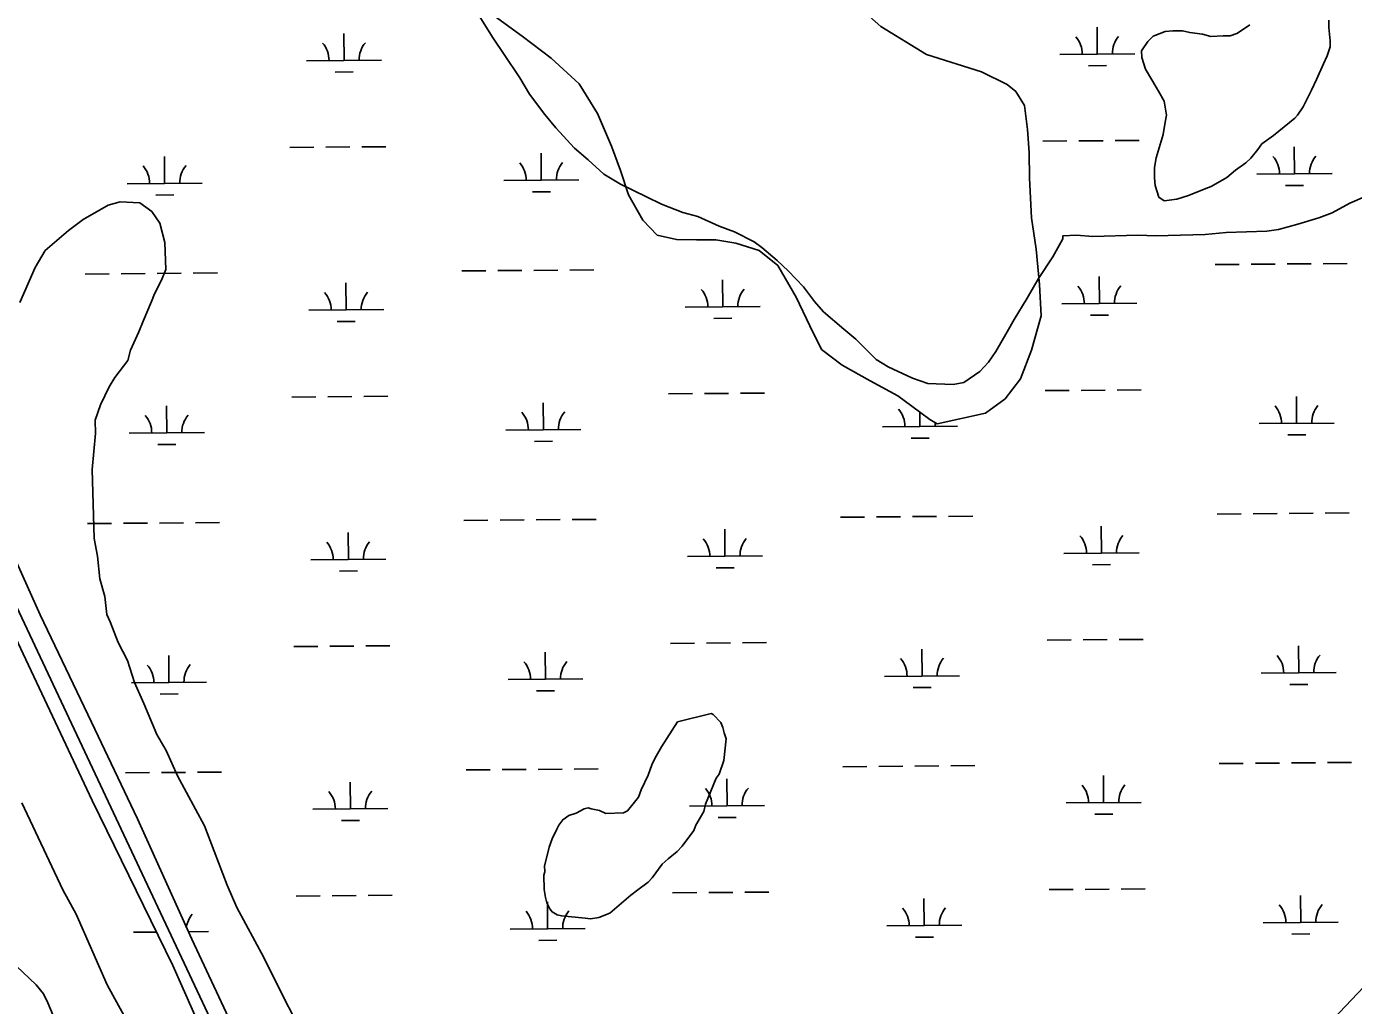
# Model space of a CAD drawing. Extents: x 3568792 to 3606828, y 529143 to 554785.
# Drawn here: x 3598222 to 3599990, y 536452 to 537757 of the extents above; entities that cross this region are included whole.
import ezdxf

# ---------------------------------------------------------------- set-up
doc = ezdxf.new("R2010")
doc.units = 0
for name, color, linetype in [('V-ROAD-CNTR', 7, 'Continuous'), ('V-SITE-VEGE', 7, 'Continuous'), ('V-WETL-SWMP', 7, 'Continuous')]:
    doc.layers.add(name, color=color, linetype=linetype)

msp = doc.modelspace()

# ---------------------------------------------------------------- linework, layer by layer
at = {"layer": 'V-ROAD-CNTR'}
msp.add_lwpolyline([(3598830.1, 535661.3), (3598798.1, 535729.7), (3597988.6, 537451.4)], dxfattribs=at)
msp.add_arc((3593778, 545261.2), 10884.4, 299.01781, 306.45743, dxfattribs=at)
at = {"layer": 'V-SITE-VEGE'}
for p, q in [((3598215.7, 536722.5), (3598270.5, 536606.2)), ((3598270.5, 536606.2), (3598288.2, 536574)), ((3598288.2, 536574), (3598329.3, 536479.8)), ((3598234.6, 536479.9), (3598175.3, 536535.9)), ((3598244.6, 536467.9), (3598234.6, 536479.9)), ((3598329.3, 536479.8), (3598356.8, 536429.6)), ((3598250.4, 536455.7), (3598244.6, 536467.9)), ((3598266.7, 536416.4), (3598250.4, 536455.7))]:
    msp.add_line(p, q, dxfattribs=at)
for points in [[(3598822.9, 537775.2), (3598843.9, 537741.9), (3598858.5, 537720.3), (3598879.4, 537689), (3598892, 537667.4), (3598912.8, 537640), (3598927.3, 537622.4), (3598952.1, 537595.2), (3598970.6, 537579.8), (3598991.1, 537560.4), (3599013.5, 537547.1), (3599048, 537530.1), (3599068.2, 537520.7), (3599096.5, 537509.5), (3599116.7, 537504.1), (3599145, 537491), (3599165.2, 537483.6), (3599191.6, 537470.4), (3599201.8, 537462.7), (3599222.3, 537445.3), (3599236.7, 537431.7), (3599257.3, 537410.3), (3599271.9, 537390.8), (3599284.2, 537377.2), (3599310.9, 537354), (3599327.3, 537340.5), (3599354.1, 537313.3), (3599370.3, 537303.8), (3599402.7, 537288.7), (3599422.9, 537281.3), (3599456.9, 537280.3), (3599470.9, 537282.7), (3599492.4, 537297.4), (3599504, 537309.7), (3599513.6, 537324), (3599528.8, 537350.4), (3599538.3, 537366.6), (3599555.5, 537395.1), (3599570.7, 537421.6), (3599589.8, 537450.1), (3599603.1, 537474.5), (3599603, 537478.5), (3599621, 537479), (3599643, 537477.6), (3599702.9, 537479.4), (3599726.9, 537478.1), (3599792.8, 537480), (3599820.7, 537482.9), (3599874.6, 537484.4), (3599890.5, 537486.9), (3599916.3, 537493.7), (3599944, 537502.5), (3599961.8, 537509), (3599985.4, 537521.7), (3600005.1, 537530.2)], [(3599957.3, 537765.8), (3599957.4, 537756.2), (3599959, 537738.4), (3599959.1, 537730.2), (3599955.1, 537718.5), (3599950.4, 537707.5), (3599941.1, 537686.9), (3599934.4, 537672.4), (3599923.1, 537650.4), (3599915.7, 537639.4), (3599912.3, 537635.2), (3599883.8, 537612.3), (3599868.2, 537601.2), (3599862.9, 537593.6), (3599853.4, 537581.8), (3599846.7, 537575.6), (3599833.1, 537565.8), (3599821.6, 537556.1), (3599800.5, 537544.2), (3599793.7, 537541.4), (3599770.5, 537532.2), (3599754.9, 537527.3), (3599737.8, 537525), (3599730.9, 537529.7), (3599725.9, 537545.4), (3599725.1, 537555.7), (3599724.9, 537569.3), (3599727.5, 537582.4), (3599736.7, 537613.3), (3599739.3, 537629.7), (3599741.2, 537639.3), (3599738.2, 537657.8), (3599730.6, 537671.4), (3599721.5, 537686.3), (3599713.1, 537700.6), (3599708.1, 537716.2), (3599708, 537725.1), (3599716.1, 537737.5), (3599723.5, 537744.5), (3599739.2, 537750.8), (3599749.4, 537751.6), (3599762.4, 537751.8), (3599772, 537749.2), (3599789.2, 537747.3), (3599800.2, 537744), (3599816.6, 537744.9), (3599826.1, 537745), (3599835, 537747.9), (3599845.2, 537754.8), (3599852, 537759.7)], [(3598344, 536935.9), (3598333.2, 536963.5), (3598329, 536973.4), (3598326.2, 536997.3), (3598319.6, 537021.1), (3598316.7, 537051), (3598312, 537074.8), (3598309.3, 537166.7), (3598313.9, 537214.8), (3598313.3, 537232.7), (3598320.7, 537252.9), (3598332, 537277.2), (3598339.6, 537289.4), (3598357, 537311.9), (3598360.5, 537326), (3598371.8, 537350.3), (3598377.4, 537364.5), (3598388.6, 537390.8), (3598392.3, 537400.9), (3598401.8, 537419.2), (3598407.4, 537433.3), (3598406.3, 537469.3), (3598399.5, 537495), (3598389.1, 537510.7), (3598372.8, 537522.2), (3598346.8, 537523.5), (3598330.9, 537519), (3598297.5, 537500), (3598277.9, 537485.5), (3598246.7, 537458.6), (3598233.4, 537436.2), (3598212.8, 537389.6)], [(3598580.7, 536431.3), (3598561.6, 536468.7), (3598538.2, 536516), (3598502.3, 536582.8), (3598489.4, 536612.4), (3598472.1, 536657.9), (3598459.1, 536691.5), (3598423.2, 536758.4), (3598408.2, 536791.9), (3598395.6, 536813.5), (3598378.4, 536855), (3598365.6, 536882.6), (3598356.7, 536912.3), (3598344, 536935.9)], [(3600011.9, 536485.3), (3599915, 536382.6)]]:
    msp.add_lwpolyline(points, dxfattribs=at)
msp.add_lwpolyline([(3599089.3, 536830.5), (3599068.3, 536796.9), (3599059.1, 536781.5), (3599055.2, 536773.2), (3599050.2, 536759.3), (3599041.1, 536739.8), (3599037.3, 536730.1), (3599032, 536723.1), (3599022.7, 536711.8), (3599017.3, 536708.9), (3598994, 536708.2), (3598985.6, 536712.1), (3598974.6, 536714.5), (3598970.4, 536715.8), (3598965, 536714.2), (3598954.2, 536708.4), (3598944.7, 536705.4), (3598936.6, 536699.7), (3598931.3, 536692.6), (3598928.7, 536687.1), (3598922.2, 536674.5), (3598918.4, 536663.4), (3598916, 536653.7), (3598912.3, 536638.5), (3598912.5, 536630.3), (3598911.3, 536626.1), (3598911.9, 536606.9), (3598913.6, 536596), (3598915.1, 536589.2), (3598919.5, 536581.1), (3598922.3, 536577), (3598929.3, 536573.1), (3598934.9, 536571.9), (3598966.5, 536568.7), (3598973.4, 536567.6), (3598984.4, 536569.3), (3598999.3, 536575.2), (3599027.4, 536599.4), (3599036.8, 536606.5), (3599050.2, 536616.5), (3599055.6, 536622.2), (3599068.8, 536640.4), (3599076.8, 536647.5), (3599088.9, 536657.5), (3599095.5, 536664.5), (3599111.4, 536685.6), (3599113.9, 536692.5), (3599124.4, 536710.7), (3599126.8, 536720.4), (3599140.9, 536755.1), (3599144.9, 536760.7), (3599151.2, 536778.7), (3599154.5, 536807.7), (3599151.5, 536815.8), (3599149.9, 536822.6), (3599147, 536829.4), (3599137, 536840.1), (3599134.2, 536841.4)], close=True, dxfattribs=at)
at = {"layer": 'V-WETL-SWMP'}
for p, q in [((3598844.9, 537771.5), (3598882.3, 537744.5)), ((3599360.2, 537757.4), (3599333.9, 537781)), ((3599421.1, 537720.1), (3599360.2, 537757.4)), ((3599648.9, 537720.6), (3599648.6, 537756.6)), ((3598645.1, 537712.1), (3598644.8, 537748.1)), ((3598882.3, 537744.5), (3598921, 537715.2)), ((3598921, 537715.2), (3598958.6, 537680.9)), ((3599494.4, 537696.9), (3599421.1, 537720.1)), ((3599598.9, 537720.2), (3599698.9, 537721)), ((3598595.1, 537711.7), (3598695.1, 537712.6)), ((3598633.3, 537696.6), (3598657.3, 537696.8)), ((3599528.7, 537680.2), (3599494.4, 537696.9)), ((3599637.1, 537705.1), (3599661.1, 537705.3)), ((3598958.6, 537680.9), (3598983, 537641.4)), ((3599540.2, 537670.9), (3599528.7, 537680.2)), ((3599551.8, 537652.1), (3599540.2, 537670.9)), ((3599556, 537619.9), (3599551.8, 537652.1)), ((3598983, 537641.4), (3599001.3, 537598)), ((3599558.3, 537589.5), (3599556, 537619.9)), ((3598572.7, 537596.1), (3598604.7, 537596.4)), ((3598620.7, 537596.5), (3598652.7, 537596.8)), ((3598668.7, 537596.9), (3598700.7, 537597.2)), ((3599001.3, 537598), (3599013.3, 537565.4)), ((3599576.5, 537604.6), (3599608.5, 537604.8)), ((3599624.5, 537605), (3599656.5, 537605.2)), ((3599672.5, 537605.4), (3599704.5, 537605.6)), ((3599911.7, 537560.9), (3599911.4, 537596.9)), ((3598406, 537548.2), (3598405.7, 537584.2)), ((3598907.9, 537552.5), (3598907.6, 537588.5)), ((3599558.7, 537555.4), (3599558.3, 537589.5)), ((3599013.3, 537565.4), (3599024, 537532.8)), ((3599561.2, 537502.3), (3599558.7, 537555.4)), ((3599861.7, 537560.5), (3599961.7, 537561.4)), ((3598356, 537547.8), (3598456, 537548.7)), ((3598857.9, 537552.1), (3598957.9, 537552.9)), ((3598896.1, 537536.9), (3598920.1, 537537.2)), ((3599899.8, 537545.4), (3599923.8, 537545.6)), ((3598394.2, 537532.7), (3598418.2, 537532.9)), ((3599024, 537532.8), (3599043.3, 537499.2)), ((3599567.4, 537460.7), (3599561.2, 537502.3)), ((3599043.3, 537499.2), (3599062.2, 537479)), ((3599062.2, 537479), (3599087.9, 537473.6)), ((3599087.9, 537473.6), (3599114.8, 537473.2)), ((3599114.8, 537473.2), (3599140.4, 537472.8)), ((3599140.4, 537472.8), (3599167.4, 537468.7)), ((3599167.4, 537468.7), (3599198.2, 537458.6)), ((3599198.2, 537458.6), (3599223.2, 537438.6)), ((3599571.8, 537413.3), (3599567.4, 537460.7)), ((3598802.1, 537431.5), (3598834.1, 537431.8)), ((3598850.1, 537431.9), (3598882.1, 537432.2)), ((3598898.1, 537432.3), (3598930.1, 537432.6)), ((3598946.1, 537432.7), (3598978.1, 537433)), ((3599223.2, 537438.6), (3599247.6, 537396.6)), ((3599805.9, 537440), (3599837.9, 537440.3)), ((3599853.9, 537440.4), (3599885.9, 537440.7)), ((3599901.9, 537440.8), (3599933.9, 537441.1)), ((3599949.9, 537441.2), (3599981.9, 537441.5)), ((3598300.2, 537427.3), (3598332.2, 537427.5)), ((3598348.2, 537427.7), (3598380.2, 537428)), ((3598396.2, 537428.1), (3598428.2, 537428.4)), ((3598444.2, 537428.5), (3598476.2, 537428.8)), ((3598648, 537379.5), (3598647.6, 537415.5)), ((3599149.8, 537383.7), (3599149.5, 537419.7)), ((3599574.2, 537371.6), (3599571.8, 537413.3)), ((3599651.7, 537387.9), (3599651.4, 537423.9)), ((3599247.6, 537396.6), (3599265.8, 537358.1)), ((3598598, 537379), (3598698, 537379.9)), ((3599099.8, 537383.3), (3599199.8, 537384.1)), ((3599601.7, 537387.5), (3599701.7, 537388.4)), ((3598636.1, 537363.9), (3598660.1, 537364.1)), ((3599138, 537368.2), (3599162, 537368.4)), ((3599561.4, 537325.9), (3599574.2, 537371.6)), ((3599639.9, 537372.4), (3599663.9, 537372.6)), ((3599265.8, 537358.1), (3599281.3, 537326.8)), ((3599281.3, 537326.8), (3599308.8, 537305.7)), ((3599546.7, 537287.8), (3599561.4, 537325.9)), ((3599308.8, 537305.7), (3599346, 537284.8)), ((3599346, 537284.8), (3599383.2, 537265.2)), ((3599526.2, 537261), (3599546.7, 537287.8)), ((3599579.3, 537271.9), (3599611.3, 537272.2)), ((3599627.3, 537272.3), (3599659.3, 537272.6)), ((3599675.3, 537272.7), (3599707.3, 537273)), ((3598240.1, 536972.9), (3598112.2, 537257.1)), ((3598575.5, 537263.4), (3598607.5, 537263.7)), ((3598623.5, 537263.8), (3598655.5, 537264.1)), ((3598671.5, 537264.2), (3598703.5, 537264.5)), ((3598910.7, 537219.8), (3598910.4, 537255.8)), ((3599077.4, 537267.7), (3599109.4, 537267.9)), ((3599125.4, 537268.1), (3599157.4, 537268.3)), ((3599173.4, 537268.5), (3599205.4, 537268.7)), ((3599383.2, 537265.2), (3599401.9, 537251.1)), ((3599499.9, 537241.7), (3599526.2, 537261)), ((3599914.5, 537228.3), (3599914.2, 537264.3)), ((3598408.9, 537215.6), (3598408.6, 537251.6)), ((3599401.9, 537251.1), (3599425.6, 537233.5)), ((3599412.6, 537224.1), (3599412.5, 537243.2)), ((3599435.5, 537227.7), (3599499.9, 537241.7)), ((3598860.7, 537219.4), (3598960.7, 537220.2)), ((3599362.6, 537223.6), (3599462.6, 537224.5)), ((3599425.6, 537233.5), (3599435.5, 537227.7)), ((3599864.5, 537227.9), (3599964.5, 537228.7)), ((3598358.9, 537215.2), (3598458.9, 537216)), ((3598898.9, 537204.3), (3598922.9, 537204.5)), ((3599400.8, 537208.5), (3599424.8, 537208.7)), ((3599902.7, 537212.8), (3599926.7, 537213)), ((3598397, 537200.1), (3598421, 537200.3)), ((3598303, 537094.6), (3598335, 537094.9)), ((3598351, 537095), (3598383, 537095.3)), ((3598399, 537095.4), (3598431, 537095.7)), ((3598447, 537095.8), (3598479, 537096.1)), ((3598804.9, 537098.9), (3598836.9, 537099.1)), ((3598852.9, 537099.3), (3598884.9, 537099.5)), ((3598900.9, 537099.7), (3598932.9, 537099.9)), ((3598948.9, 537100.1), (3598980.9, 537100.3)), ((3599306.8, 537103.1), (3599338.8, 537103.4)), ((3599354.8, 537103.5), (3599386.8, 537103.8)), ((3599402.8, 537103.9), (3599434.8, 537104.2)), ((3599450.8, 537104.3), (3599482.8, 537104.6)), ((3599808.7, 537107.3), (3599840.7, 537107.6)), ((3599856.7, 537107.7), (3599888.7, 537108)), ((3599904.7, 537108.1), (3599936.7, 537108.4)), ((3599952.7, 537108.5), (3599984.7, 537108.8)), ((3598650.8, 537046.8), (3598650.5, 537082.8)), ((3599152.6, 537051), (3599152.3, 537087)), ((3599654.5, 537055.3), (3599654.2, 537091.3)), ((3598600.8, 537046.4), (3598700.8, 537047.2)), ((3599102.7, 537050.6), (3599202.6, 537051.5)), ((3599604.5, 537054.9), (3599704.5, 537055.7)), ((3598638.9, 537031.3), (3598662.9, 537031.5)), ((3599140.8, 537035.5), (3599164.8, 537035.7)), ((3599642.7, 537039.7), (3599666.7, 537039.9)), ((3598182.1, 536995.6), (3598309.5, 536725.4)), ((3598308.3, 536829.8), (3598240.1, 536972.9)), ((3599128.2, 536935.4), (3599160.2, 536935.7)), ((3599176.2, 536935.8), (3599208.2, 536936.1)), ((3599582.1, 536939.2), (3599614.1, 536939.5)), ((3599630.1, 536939.6), (3599662.1, 536939.9)), ((3599678.1, 536940), (3599710.1, 536940.3)), ((3598411.7, 536882.9), (3598411.4, 536918.9)), ((3598578.3, 536930.8), (3598610.3, 536931)), ((3598626.3, 536931.2), (3598658.3, 536931.4)), ((3598674.3, 536931.6), (3598706.3, 536931.8)), ((3598913.6, 536887.2), (3598913.2, 536923.2)), ((3599080.2, 536935), (3599112.2, 536935.3)), ((3599415.4, 536891.4), (3599415.1, 536927.4)), ((3599917.3, 536895.6), (3599917, 536931.6)), ((3598361.7, 536882.5), (3598461.7, 536883.3)), ((3598863.6, 536886.7), (3598963.5, 536887.6)), ((3599365.4, 536891), (3599465.4, 536891.8)), ((3599867.3, 536895.2), (3599967.3, 536896)), ((3598399.8, 536867.4), (3598423.8, 536867.6)), ((3598901.7, 536871.6), (3598925.7, 536871.8)), ((3599403.6, 536875.9), (3599427.6, 536876.1)), ((3599905.5, 536880.1), (3599929.5, 536880.3)), ((3598369.6, 536700.8), (3598308.3, 536829.8)), ((3599955.5, 536775.9), (3599987.5, 536776.1)), ((3598353.8, 536762.4), (3598385.8, 536762.6)), ((3598401.8, 536762.8), (3598433.8, 536763)), ((3598449.8, 536763.2), (3598481.8, 536763.4)), ((3598807.7, 536766.2), (3598839.7, 536766.5)), ((3598855.7, 536766.6), (3598887.7, 536766.9)), ((3598903.7, 536767), (3598935.7, 536767.3)), ((3598951.7, 536767.4), (3598983.7, 536767.7)), ((3599309.6, 536770.4), (3599341.6, 536770.7)), ((3599357.6, 536770.8), (3599389.6, 536771.1)), ((3599405.6, 536771.2), (3599437.6, 536771.5)), ((3599453.6, 536771.6), (3599485.6, 536771.9)), ((3599657.3, 536722.6), (3599657, 536758.6)), ((3599811.5, 536774.7), (3599843.5, 536774.9)), ((3599859.5, 536775.1), (3599891.5, 536775.3)), ((3599907.5, 536775.5), (3599939.5, 536775.7)), ((3598653.6, 536714.1), (3598653.3, 536750.1)), ((3599155.5, 536718.4), (3599155.2, 536754.4)), ((3598309.5, 536725.4), (3598416.7, 536505.3)), ((3598603.6, 536713.7), (3598703.6, 536714.6)), ((3599105.5, 536718), (3599205.5, 536718.8)), ((3599607.3, 536722.2), (3599707.3, 536723)), ((3599645.5, 536707.1), (3599669.5, 536707.3)), ((3598442, 536540.4), (3598369.6, 536700.8)), ((3598641.7, 536698.6), (3598665.7, 536698.8)), ((3599143.6, 536702.8), (3599167.6, 536703)), ((3599083, 536602.3), (3599115, 536602.6)), ((3599131, 536602.7), (3599163, 536603)), ((3599179, 536603.1), (3599211, 536603.4)), ((3599584.9, 536606.6), (3599616.9, 536606.8)), ((3599632.9, 536607), (3599664.9, 536607.2)), ((3599680.9, 536607.4), (3599712.9, 536607.6)), ((3598581.1, 536598.1), (3598613.1, 536598.4)), ((3598629.1, 536598.5), (3598661.1, 536598.8)), ((3598677.1, 536598.9), (3598709.1, 536599.2)), ((3598916.4, 536554.5), (3598916.1, 536590.5)), ((3599418.2, 536558.7), (3599417.9, 536594.7)), ((3599920.1, 536563), (3599919.8, 536599)), ((3598364.5, 536549.9), (3598394.9, 536550.1)), ((3598437.4, 536550.5), (3598464.5, 536550.7)), ((3598866.4, 536554.1), (3598966.4, 536554.9)), ((3599368.2, 536558.3), (3599468.2, 536559.1)), ((3599870.1, 536562.5), (3599970.1, 536563.4)), ((3599908.3, 536547.4), (3599932.3, 536547.6)), ((3598497.9, 536421.8), (3598442, 536540.4)), ((3598904.5, 536539), (3598928.5, 536539.2)), ((3599406.4, 536543.2), (3599430.4, 536543.4)), ((3598416.7, 536505.3), (3598559.1, 536185.8))]:
    msp.add_line(p, q, dxfattribs=at)
for centre, start, end in [((3598589.9, 537712.1), 359.7115, 41.2552), ((3598700.4, 537713.1), 139.7115, 181.2552), ((3599593.7, 537720.6), 359.7115, 41.2552), ((3599704.2, 537721.5), 139.7115, 181.2552), ((3598461.3, 537549.2), 139.7115, 181.2552), ((3598852.7, 537552.5), 359.7115, 41.2552), ((3598963.2, 537553.4), 139.7115, 181.2552), ((3599856.5, 537561), 359.7115, 41.2552), ((3599967, 537561.9), 139.7115, 181.2552), ((3598350.8, 537548.3), 359.7115, 41.2552), ((3598592.7, 537379.5), 359.7115, 41.2552), ((3598703.2, 537380.4), 139.7115, 181.2552), ((3599094.6, 537383.7), 359.7115, 41.2552), ((3599205.1, 537384.6), 139.7115, 181.2552), ((3599596.5, 537387.9), 359.7115, 41.2552), ((3599707, 537388.9), 139.7115, 181.2552), ((3598353.6, 537215.6), 359.7115, 41.2552), ((3598464.1, 537216.5), 139.7115, 181.2552), ((3598855.5, 537219.8), 359.7115, 41.2552), ((3598966, 537220.8), 139.7115, 181.2552), ((3599357.4, 537224.1), 359.7115, 41.2552), ((3599859.3, 537228.3), 359.7115, 41.2552), ((3599969.8, 537229.2), 139.7115, 181.2552), ((3599467.9, 537225), 173.1079, 181.2552), ((3599599.3, 537055.3), 359.7115, 41.2552), ((3599709.8, 537056.2), 139.7115, 181.2552), ((3598595.5, 537046.8), 359.7115, 41.2552), ((3598706, 537047.7), 139.7115, 181.2552), ((3599097.4, 537051), 359.7115, 41.2552), ((3599207.9, 537052), 139.7115, 181.2552), ((3599862.1, 536895.6), 359.7115, 41.2552), ((3599972.6, 536896.6), 139.7115, 181.2552), ((3598356.4, 536882.9), 359.7115, 41.2552), ((3598466.9, 536883.9), 139.7115, 181.2552), ((3598858.3, 536887.2), 359.7115, 41.2552), ((3598968.8, 536888.1), 139.7115, 181.2552), ((3599360.2, 536891.4), 359.7115, 41.2552), ((3599470.7, 536892.3), 139.7115, 181.2552), ((3599100.2, 536718.4), 359.7115, 41.2552), ((3599210.7, 536719.3), 139.7115, 181.2552), ((3599602.1, 536722.6), 359.7115, 41.2552), ((3599712.6, 536723.6), 139.7115, 181.2552), ((3598598.3, 536714.2), 359.7115, 41.2552), ((3598708.8, 536715.1), 139.7115, 181.2552), ((3599363, 536558.7), 359.7115, 41.2552), ((3599473.5, 536559.7), 139.7115, 181.2552), ((3599864.9, 536563), 359.7115, 41.2552), ((3599975.4, 536563.9), 139.7115, 181.2552), ((3598469.7, 536551.2), 139.7115, 171.836), ((3598861.1, 536554.5), 359.7115, 41.2552), ((3598971.6, 536555.4), 139.7115, 181.2552), ((3598359.3, 536550.3), 359.7115, 0.9723)]:
    msp.add_arc(centre, 35.2, start, end, dxfattribs=at)

doc.saveas('drawing.dxf')
